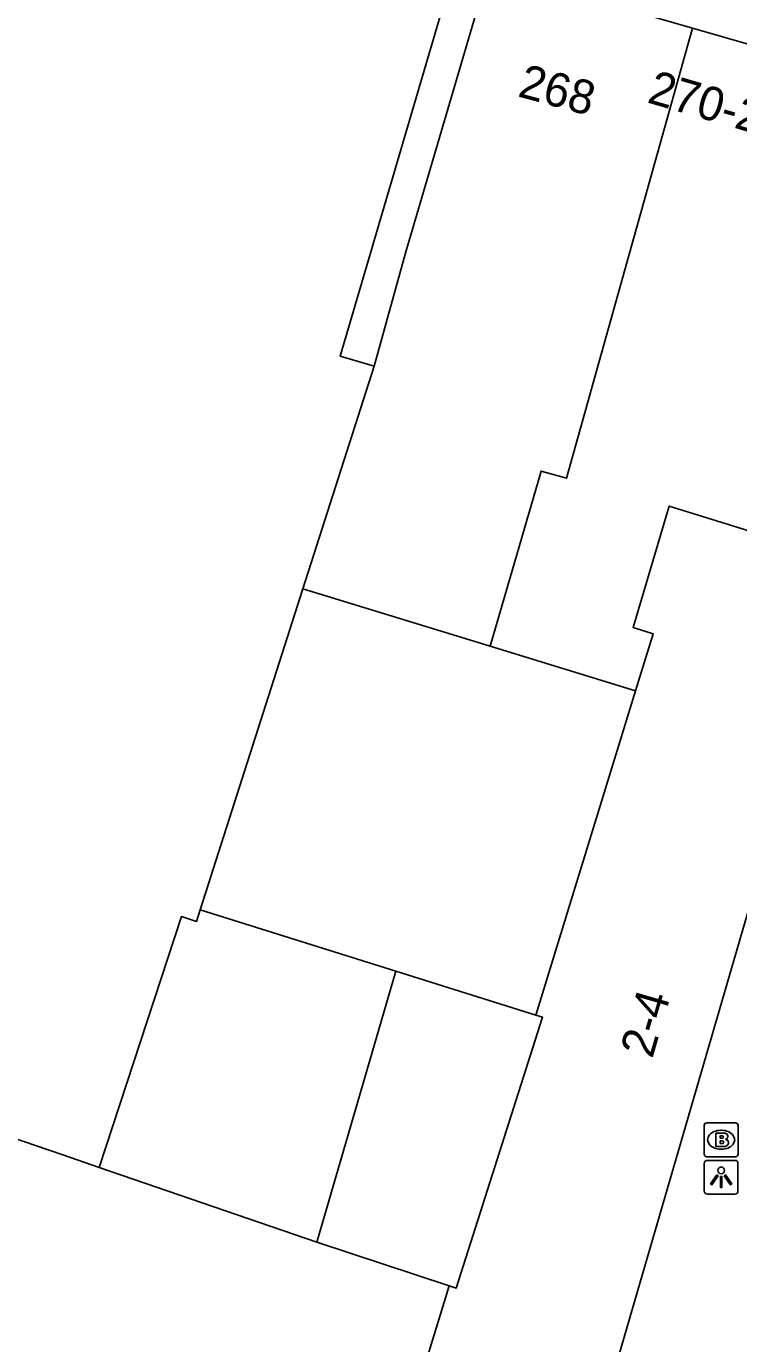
# Model space of a CAD drawing. Extents: x 162172 to 163187, y 382874 to 383684.
# Drawn here: x 162995.42 to 163016.48, y 383611.4 to 383650.35 of the extents above; entities that cross this region are included whole.
import ezdxf

# ---------------------------------------------------------------- set-up
doc = ezdxf.new("R2010")
doc.units = 0
for name, color, linetype in [('IMGEO_Brandkraan', 7, 'Continuous'), ('IMGEO_Lichtpunt', 7, 'Continuous'), ('IMGEO_Pand', 7, 'Continuous'), ('IMGEO_Pand_nummerreeks', 7, 'Continuous')]:
    doc.layers.add(name, color=color, linetype=linetype)

msp = doc.modelspace()

# ---------------------------------------------------------------- linework, layer by layer
at = {"layer": 'IMGEO_Brandkraan'}
for p, q in [((163015.533, 383617.929), (163016.385, 383617.929)), ((163015.458, 383617.003), (163015.458, 383617.855)), ((163015.946, 383617.709), (163015.971, 383617.709)), ((163016.459, 383617.855), (163016.459, 383617.003)), ((163015.969, 383617.149), (163015.944, 383617.149)), ((163016.385, 383616.929), (163015.533, 383616.929))]:
    msp.add_line(p, q, dxfattribs=at)
for points in [[(163015.533, 383617.929), (163016.385, 383617.929)], [(163015.458, 383617.003), (163015.458, 383617.855)], [(163015.806, 383617.629), (163015.806, 383617.229), (163016.019, 383617.229)], [(163016.037, 383617.629), (163015.806, 383617.629)], [(163015.985, 383617.548), (163015.931, 383617.548), (163015.931, 383617.472)], [(163016.459, 383617.855), (163016.459, 383617.003)], [(163015.931, 383617.472), (163015.984, 383617.472)], [(163015.993, 383617.396), (163015.931, 383617.396), (163015.931, 383617.315)], [(163015.931, 383617.315), (163015.993, 383617.315)], [(163016.385, 383616.929), (163015.533, 383616.929)]]:
    msp.add_lwpolyline(points, dxfattribs=at)
for centre, radius, start, end in [((163015.535, 383617.853), 0.0765, 91.552, 178.448), ((163015.535, 383617.853), 0.0765, 91.552, 178.448), ((163016.383, 383617.853), 0.0765, 1.552, 88.448), ((163016.383, 383617.853), 0.0765, 1.552, 88.448), ((163015.986, 383617.51), 0.0379, 267.8285, 90.9355), ((163016.041, 383617.484), 0.145, 59.4692, 91.5367), ((163016.066, 383617.531), 0.0922, 285.5137, 58.1501), ((163015.994, 383617.355), 0.0404, 269.8759, 90.5077), ((163016.025, 383617.48), 0.251, 268.6676, 293.5347), ((163016.071, 383617.339), 0.105, 301.3115, 78.989), ((163015.535, 383617.005), 0.0765, 181.552, 268.448), ((163015.535, 383617.005), 0.0765, 181.552, 268.448), ((163016.383, 383617.005), 0.0765, 271.552, 358.448), ((163016.383, 383617.005), 0.0765, 271.552, 358.448)]:
    msp.add_arc(centre, radius, start, end, dxfattribs=at)
for centre, major_axis, ratio, start_param, end_param in [((163015.945, 383617.429), (-0.387, 0.002), 0.722429, 4.712389, 7.853982), ((163015.97, 383617.429), (-0.39, 0.002), 0.717154, 1.570796, 4.712389)]:
    msp.add_ellipse(centre, major_axis=major_axis, ratio=ratio, start_param=start_param, end_param=end_param, dxfattribs=at)
at = {"layer": 'IMGEO_Lichtpunt'}
for p, q in [((163016.361, 383616.821), (163015.553, 383616.821)), ((163016.361, 383616.821), (163015.553, 383616.821)), ((163015.459, 383616.726), (163015.459, 383615.919)), ((163015.459, 383616.726), (163015.459, 383615.919)), ((163016.455, 383615.919), (163016.455, 383616.726)), ((163016.455, 383615.919), (163016.455, 383616.726)), ((163015.553, 383615.825), (163016.361, 383615.825)), ((163015.553, 383615.825), (163016.361, 383615.825))]:
    msp.add_line(p, q, dxfattribs=at)
for points in [[(163015.833, 383616.39), (163015.872, 383616.362), (163015.684, 383616.1), (163015.646, 383616.127), (163015.833, 383616.39)], [(163016.045, 383616.362), (163016.083, 383616.389), (163016.27, 383616.127), (163016.231, 383616.099), (163016.045, 383616.362)], [(163015.935, 383616.342), (163015.982, 383616.342), (163015.982, 383616.02), (163015.935, 383616.02), (163015.935, 383616.342)]]:
    msp.add_lwpolyline(points, dxfattribs=at)
msp.add_circle((163015.958, 383616.524), 0.0994, dxfattribs=at)
for centre, start, end in [((163015.553, 383616.726), 90, 180), ((163015.553, 383616.726), 90, 180), ((163016.361, 383616.726), 0, 90), ((163016.361, 383616.726), 0, 90), ((163015.553, 383615.919), 180, 270), ((163015.553, 383615.919), 180, 270), ((163016.361, 383615.919), 270, 0), ((163016.361, 383615.919), 270, 360)]:
    msp.add_arc(centre, 0.0946, start, end, dxfattribs=at)
at = {"layer": 'IMGEO_Pand'}
for points in [[(163005.698, 383640.303), (163004.694, 383640.597), (163006.733, 383647.54), (163008.142, 383652.337)], [(163009.087, 383652.035), (163007.678, 383647.238), (163006.636, 383643.69), (163005.698, 383640.303)], [(163009.087, 383652.035), (163015.115, 383650.304)], [(163015.115, 383650.304), (163011.384, 383636.993), (163010.636, 383637.203), (163009.13, 383632.022)], [(163015.115, 383650.304), (163021.221, 383648.55)], [(163013.428, 383630.704), (163013.947, 383632.392), (163013.354, 383632.574), (163014.335, 383635.868), (163014.424, 383636.168), (163018.335, 383634.953), (163019.937, 383640.413), (163018.894, 383640.719), (163021.221, 383648.55)], [(163023.648, 383647.852), (163012.412, 383609.254), (163006.046, 383605.732), (163005.688, 383605.839), (163007.918, 383613.111)], [(163003.592, 383633.721), (163005.698, 383640.303)], [(163003.592, 383633.721), (163000.555, 383624.231)], [(163009.13, 383632.022), (163003.592, 383633.721)], [(163009.13, 383632.022), (163013.428, 383630.704)], [(163013.428, 383630.704), (163010.48, 383621.116)], [(163000.555, 383624.231), (163000.444, 383623.883), (163000, 383624.027), (162997.567, 383616.612)], [(163006.337, 383622.416), (163000.555, 383624.231)], [(163004.007, 383614.404), (163006.337, 383622.416)], [(163006.337, 383622.416), (163010.48, 383621.116)], [(163010.48, 383621.116), (163010.68, 383621.052), (163008.128, 383613.042), (163007.918, 383613.111)], [(162997.567, 383616.612), (162996.495, 383616.979), (162985.325, 383620.803)], [(163004.007, 383614.404), (162997.567, 383616.612)], [(163007.918, 383613.111), (163004.007, 383614.404)]]:
    msp.add_lwpolyline(points, dxfattribs=at)

# ---------------------------------------------------------------- texts
at = {"layer": 'IMGEO_Pand_nummerreeks'}
for s, rotation, p in [('268', 344.788, (163009.913, 383648.291)), ('270-270A', 343.7738, (163013.739, 383648.112)), ('2-4', 73.7683, (163013.921, 383619.807))]:
    msp.add_text(s, height=1, rotation=rotation, dxfattribs=at).set_placement(p)

doc.saveas('drawing.dxf')
